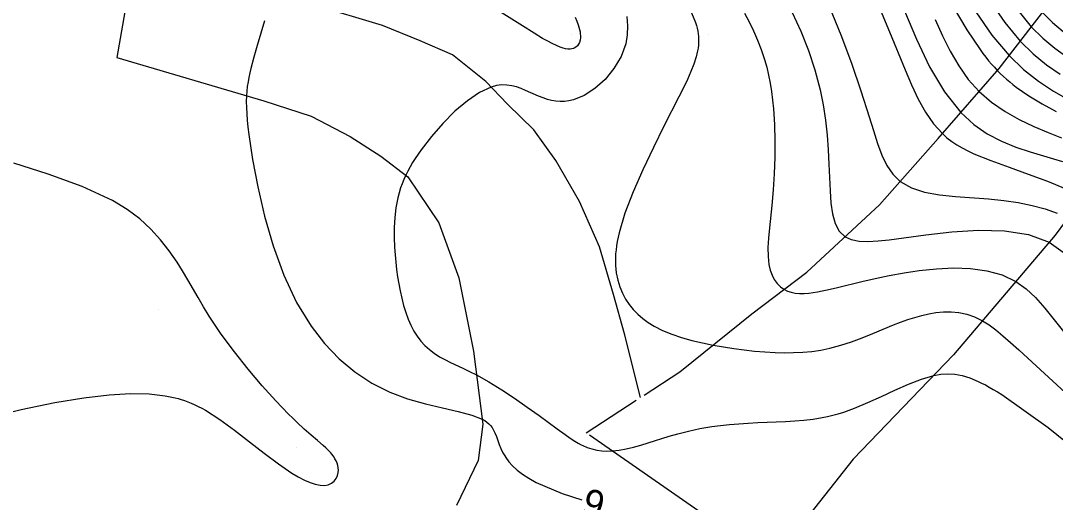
# Model space of a CAD drawing. Extents: x 2602990 to 2605851, y 618069 to 619180.
# Drawn here: x 2603950 to 2604025.2, y 618726 to 618761 of the extents above; entities that cross this region are included whole.
import ezdxf

# ---------------------------------------------------------------- set-up
doc = ezdxf.new("R2010")
doc.units = 0
for name, color, linetype in [('DTM Contours Major', 7, 'Continuous'), ('DTM Contours Major Text', 7, 'Continuous'), ('DTM Contours Minor', 7, 'Continuous'), ('Exist DTM QL2 LIDAR Elevation Point', 7, 'Continuous'), ('PH Exist DTM Breakline', 7, 'Continuous')]:
    doc.layers.add(name, color=color, linetype=linetype)

msp = doc.modelspace()

# ---------------------------------------------------------------- linework, layer by layer
at = {"layer": 'DTM Contours Major'}
for points in [[(2603990.294, 618761.259), (2603990.417, 618760.973), (2603990.516, 618760.706), (2603990.574, 618760.526), (2603990.62, 618760.357), (2603990.654, 618760.196), (2603990.677, 618760.045), (2603990.688, 618759.904), (2603990.687, 618759.771), (2603990.666, 618759.59), (2603990.62, 618759.429), (2603990.552, 618759.29), (2603990.465, 618759.174), (2603990.359, 618759.08), (2603990.238, 618759.011), (2603990.181, 618758.988), (2603990.061, 618758.957), (2603989.93, 618758.942), (2603989.78, 618758.946), (2603989.609, 618758.97), (2603989.424, 618759.015), (2603989.202, 618759.089), (2603988.934, 618759.198), (2603988.64, 618759.337), (2603988.309, 618759.511), (2603987.936, 618759.721), (2603987.311, 618760.096), (2603986.461, 618760.625), (2603984.532, 618761.847)], [(2604019.449, 618761.651), (2604020.628, 618759.958), (2604021.877, 618758.477), (2604022.93, 618757.465), (2604024.01, 618756.607), (2604025.101, 618755.882), (2604026.187, 618755.27)], [(2603967.707, 618761.004), (2603967.419, 618760.094), (2603967.154, 618759.212), (2603966.915, 618758.359), (2603966.705, 618757.538), (2603966.628, 618757.209), (2603966.558, 618756.882), (2603966.496, 618756.555), (2603966.445, 618756.225), (2603966.406, 618755.889), (2603966.381, 618755.544), (2603966.369, 618755.129), (2603966.377, 618754.695), (2603966.401, 618754.24), (2603966.44, 618753.762), (2603966.494, 618753.259), (2603966.559, 618752.727), (2603966.825, 618750.923), (2603967.2, 618748.915), (2603967.695, 618746.788), (2603968.325, 618744.622), (2603969.1, 618742.503), (2603970.033, 618740.512), (2603970.207, 618740.195), (2603971.08, 618738.799), (2603972.052, 618737.542), (2603973.118, 618736.428), (2603974.271, 618735.462), (2603975.506, 618734.648), (2603976.815, 618733.992), (2603978.107, 618733.513), (2603979.405, 618733.144), (2603980.652, 618732.848), (2603981.793, 618732.589), (2603982.772, 618732.331), (2603983.532, 618732.039), (2603983.721, 618731.932), (2603983.885, 618731.818), (2603984.026, 618731.696), (2603984.147, 618731.568), (2603984.251, 618731.432), (2603984.341, 618731.29), (2603984.466, 618731.04), (2603984.572, 618730.773), (2603984.773, 618730.198), (2603984.893, 618729.895), (2603985.041, 618729.584), (2603985.173, 618729.355), (2603985.248, 618729.241), (2603985.474, 618728.939), (2603985.751, 618728.636), (2603986.082, 618728.332), (2603986.474, 618728.029), (2603986.932, 618727.729), (2603987.46, 618727.432), (2603989.353, 618726.62), (2603990.791, 618726.161)]]:
    msp.add_lwpolyline(points, dxfattribs=at)
at = {"layer": 'DTM Contours Minor'}
for points in [[(2604020.515, 618762.386), (2604021.568, 618760.862), (2604022.684, 618759.519), (2604023.626, 618758.593), (2604024.596, 618757.799), (2604025.582, 618757.119)], [(2603998.772, 618761.582), (2603999.067, 618760.872), (2603999.133, 618760.661), (2603999.187, 618760.454), (2603999.23, 618760.249), (2603999.26, 618760.045), (2603999.279, 618759.843), (2603999.287, 618759.641), (2603999.283, 618759.435), (2603999.268, 618759.226), (2603999.241, 618759.016), (2603999.204, 618758.803), (2603999.156, 618758.586), (2603999.097, 618758.365), (2603998.932, 618757.852), (2603998.721, 618757.309), (2603998.468, 618756.732), (2603998.178, 618756.118), (2603997.854, 618755.463), (2603996.766, 618753.327), (2603995.99, 618751.777), (2603995.223, 618750.171), (2603994.517, 618748.565), (2603993.924, 618747.014), (2603993.494, 618745.575), (2603993.421, 618745.255), (2603993.361, 618744.945), (2603993.312, 618744.643), (2603993.275, 618744.349), (2603993.249, 618744.063), (2603993.234, 618743.784), (2603993.24, 618743.206), (2603993.295, 618742.66), (2603993.398, 618742.142), (2603993.547, 618741.653), (2603993.74, 618741.191), (2603993.975, 618740.755), (2603994.232, 618740.37), (2603994.524, 618740.006), (2603994.852, 618739.666), (2603995.215, 618739.349), (2603995.613, 618739.057), (2603996.047, 618738.79), (2603996.668, 618738.477), (2603997.339, 618738.204), (2603998.051, 618737.966), (2603998.795, 618737.76), (2603999.559, 618737.579), (2604000.335, 618737.421), (2604001.091, 618737.285), (2604001.847, 618737.166), (2604002.602, 618737.065), (2604003.355, 618736.984), (2604004.104, 618736.922), (2604004.848, 618736.882), (2604005.524, 618736.864), (2604006.195, 618736.869), (2604006.862, 618736.9), (2604007.525, 618736.961), (2604008.185, 618737.055), (2604008.842, 618737.188), (2604009.63, 618737.401), (2604010.413, 618737.66), (2604011.19, 618737.951), (2604011.958, 618738.261), (2604012.716, 618738.575), (2604013.462, 618738.878), (2604013.985, 618739.08), (2604014.503, 618739.266), (2604015.016, 618739.432), (2604015.526, 618739.575), (2604016.034, 618739.692), (2604016.542, 618739.778), (2604017.103, 618739.833), (2604017.665, 618739.838), (2604018.23, 618739.784), (2604018.797, 618739.663), (2604019.369, 618739.465), (2604019.945, 618739.182), (2604020.423, 618738.881), (2604020.915, 618738.518), (2604021.432, 618738.093), (2604021.985, 618737.608), (2604022.583, 618737.064), (2604023.237, 618736.462), (2604026.284, 618733.679)], [(2604002.616, 618761.56), (2604002.958, 618760.924), (2604003.28, 618760.269), (2604003.576, 618759.596), (2604003.845, 618758.904), (2604004.081, 618758.191), (2604004.239, 618757.629), (2604004.376, 618757.054), (2604004.494, 618756.463), (2604004.593, 618755.856), (2604004.673, 618755.23), (2604004.737, 618754.584), (2604004.806, 618753.449), (2604004.832, 618752.273), (2604004.821, 618751.076), (2604004.776, 618749.878), (2604004.703, 618748.698), (2604004.606, 618747.557), (2604004.438, 618745.942), (2604004.371, 618745.197), (2604004.333, 618744.503), (2604004.338, 618743.862), (2604004.399, 618743.28), (2604004.492, 618742.873), (2604004.625, 618742.506), (2604004.794, 618742.18), (2604004.997, 618741.899), (2604005.232, 618741.662), (2604005.495, 618741.473), (2604005.748, 618741.346), (2604006.021, 618741.254), (2604006.313, 618741.194), (2604006.626, 618741.166), (2604006.958, 618741.165), (2604007.31, 618741.19), (2604007.619, 618741.229), (2604007.943, 618741.283), (2604008.282, 618741.35), (2604008.637, 618741.428), (2604009.398, 618741.61), (2604011.161, 618742.041), (2604012.136, 618742.265), (2604013.162, 618742.48), (2604014.231, 618742.674), (2604015.336, 618742.838), (2604016.584, 618742.968), (2604017.838, 618743.024), (2604019.071, 618742.983), (2604020.255, 618742.82), (2604021.364, 618742.513), (2604022.37, 618742.038), (2604023.108, 618741.512), (2604023.795, 618740.865), (2604024.47, 618740.107), (2604025.167, 618739.246), (2604025.924, 618738.291)], [(2604006.086, 618761.612), (2604006.712, 618760.247), (2604007.27, 618758.846), (2604007.747, 618757.42), (2604008.127, 618755.983), (2604008.347, 618754.876), (2604008.51, 618753.775), (2604008.628, 618752.686), (2604008.711, 618751.615), (2604008.769, 618750.569), (2604008.853, 618748.621), (2604008.917, 618747.747), (2604009.031, 618746.953), (2604009.221, 618746.264), (2604009.515, 618745.704), (2604009.938, 618745.296), (2604010.397, 618745.086), (2604010.956, 618744.978), (2604011.606, 618744.953), (2604012.341, 618744.992), (2604013.155, 618745.08), (2604015.812, 618745.434), (2604017.711, 618745.645), (2604019.648, 618745.763), (2604021.534, 618745.721), (2604023.279, 618745.454), (2604024.794, 618744.895), (2604025.821, 618744.185)], [(2604008.809, 618761.999), (2604009.635, 618759.968), (2604010.404, 618757.917), (2604011.099, 618755.913), (2604011.704, 618754.024), (2604012.009, 618753.019), (2604012.307, 618752.086), (2604012.624, 618751.237), (2604012.987, 618750.485), (2604013.424, 618749.84), (2604013.962, 618749.317), (2604014.771, 618748.851), (2604015.731, 618748.539), (2604016.808, 618748.343), (2604017.966, 618748.221), (2604020.387, 618748.047), (2604021.485, 618747.933), (2604022.549, 618747.778), (2604023.562, 618747.577), (2604024.511, 618747.326), (2604025.379, 618747.019)], [(2604012.491, 618761.83), (2604013.178, 618760.194), (2604014.305, 618757.437), (2604014.779, 618756.334), (2604015.271, 618755.302), (2604015.798, 618754.356), (2604016.378, 618753.514), (2604017.026, 618752.79), (2604017.359, 618752.496), (2604017.711, 618752.228), (2604018.082, 618751.981), (2604018.474, 618751.753), (2604018.887, 618751.539), (2604019.321, 618751.335), (2604020.554, 618750.829), (2604021.889, 618750.343), (2604023.276, 618749.856), (2604024.667, 618749.345), (2604026.014, 618748.787)], [(2604014.26, 618761.732), (2604015.131, 618759.652), (2604016.097, 618757.651), (2604017.169, 618755.838), (2604018.357, 618754.323), (2604019.3, 618753.455), (2604020.293, 618752.77), (2604021.319, 618752.233), (2604022.362, 618751.809), (2604023.403, 618751.464), (2604025.102, 618750.97), (2604025.766, 618750.769)], [(2604017.814, 618762.001), (2604018.795, 618760.346), (2604019.769, 618758.9), (2604019.976, 618758.62), (2604020.182, 618758.352), (2604020.389, 618758.095), (2604020.597, 618757.849), (2604020.807, 618757.613), (2604021.02, 618757.388), (2604021.239, 618757.168), (2604021.463, 618756.957), (2604021.691, 618756.753), (2604021.923, 618756.557), (2604022.16, 618756.367), (2604022.402, 618756.182), (2604023.322, 618755.545), (2604024.291, 618754.956), (2604025.291, 618754.411)], [(2604022.503, 618761.759), (2604023.492, 618760.562), (2604024.33, 618759.728), (2604025.198, 618759.003), (2604026.087, 618758.374)], [(2604024.3, 618761.605), (2604025.035, 618760.866), (2604025.801, 618760.215)], [(2603994.057, 618761.3), (2603994.112, 618760.631), (2603994.089, 618759.976), (2603993.978, 618759.333), (2603993.64, 618758.398), (2603993.127, 618757.524), (2603992.48, 618756.74), (2603991.744, 618756.079), (2603990.96, 618755.571), (2603990.171, 618755.248), (2603989.842, 618755.173), (2603989.52, 618755.134), (2603989.204, 618755.129), (2603988.895, 618755.153), (2603988.592, 618755.204), (2603988.295, 618755.28), (2603987.967, 618755.388), (2603987.645, 618755.516), (2603986.688, 618755.939), (2603986.365, 618756.069), (2603986.03, 618756.183), (2603985.688, 618756.27), (2603985.334, 618756.322), (2603984.967, 618756.331), (2603984.584, 618756.287), (2603984.182, 618756.182), (2603983.344, 618755.791), (2603982.458, 618755.187), (2603981.556, 618754.419), (2603980.673, 618753.535), (2603979.84, 618752.585), (2603979.093, 618751.618), (2603978.87, 618751.303), (2603978.661, 618750.991), (2603978.466, 618750.683), (2603978.285, 618750.377), (2603978.119, 618750.073), (2603977.969, 618749.772), (2603977.829, 618749.461), (2603977.706, 618749.151), (2603977.597, 618748.842), (2603977.395, 618748.125), (2603977.255, 618747.405), (2603977.169, 618746.685), (2603977.128, 618745.966), (2603977.126, 618745.25), (2603977.155, 618744.539), (2603977.193, 618743.991), (2603977.244, 618743.449), (2603977.308, 618742.914), (2603977.384, 618742.386), (2603977.471, 618741.866), (2603977.57, 618741.355), (2603977.688, 618740.818), (2603977.822, 618740.295), (2603977.974, 618739.792), (2603978.148, 618739.31), (2603978.345, 618738.854), (2603978.57, 618738.427), (2603978.81, 618738.053), (2603979.077, 618737.706), (2603979.371, 618737.385), (2603979.694, 618737.09), (2603980.045, 618736.819), (2603980.425, 618736.572), (2603980.811, 618736.357), (2603981.223, 618736.152), (2603982.123, 618735.736), (2603982.609, 618735.506), (2603983.12, 618735.249), (2603984.019, 618734.746), (2603984.955, 618734.17), (2603985.899, 618733.549), (2603986.821, 618732.913), (2603987.693, 618732.29), (2603988.99, 618731.334), (2603989.575, 618730.906), (2603989.937, 618730.653), (2603990.284, 618730.429), (2603990.511, 618730.294), (2603990.737, 618730.174), (2603990.851, 618730.118), (2603991.181, 618729.977), (2603991.52, 618729.865), (2603991.87, 618729.782), (2603992.233, 618729.729), (2603992.612, 618729.708), (2603993.008, 618729.719), (2603993.5, 618729.775), (2603994.014, 618729.87), (2603994.541, 618729.996), (2603995.076, 618730.144), (2603995.61, 618730.305), (2603997.139, 618730.783), (2603997.77, 618730.966), (2603998.162, 618731.07), (2603998.561, 618731.168), (2603998.966, 618731.259), (2603999.38, 618731.343), (2603999.805, 618731.419), (2604000.241, 618731.488), (2604000.873, 618731.57), (2604001.527, 618731.639), (2604002.201, 618731.696), (2604002.888, 618731.742), (2604003.587, 618731.78), (2604005.614, 618731.867), (2604006.279, 618731.906), (2604006.945, 618731.962), (2604007.614, 618732.041), (2604008.286, 618732.151), (2604008.671, 618732.231), (2604009.058, 618732.323), (2604009.447, 618732.428), (2604009.84, 618732.548), (2604010.237, 618732.682), (2604010.64, 618732.831), (2604011.605, 618733.235), (2604012.589, 618733.687), (2604013.575, 618734.147), (2604014.55, 618734.579), (2604015.496, 618734.944), (2604016.399, 618735.203), (2604016.912, 618735.292), (2604017.417, 618735.324), (2604017.927, 618735.295), (2604018.456, 618735.198), (2604019.016, 618735.028), (2604019.62, 618734.779), (2604019.88, 618734.654), (2604020.149, 618734.516), (2604020.43, 618734.364), (2604020.721, 618734.197), (2604021.024, 618734.016), (2604021.338, 618733.821), (2604024.717, 618731.429), (2604028.778, 618728.163)], [(2604016.505, 618761.083), (2604017.035, 618759.911), (2604017.599, 618758.785), (2604018.215, 618757.721), (2604018.905, 618756.739), (2604019.689, 618755.855), (2604020.594, 618755.07), (2604021.584, 618754.393), (2604022.622, 618753.81), (2604023.675, 618753.308), (2604024.709, 618752.874), (2604025.69, 618752.494)], [(2603942.895, 618730.956), (2603949.996, 618732.728), (2603952.444, 618733.233), (2603954.561, 618733.588), (2603956.386, 618733.804), (2603957.955, 618733.893), (2603959.305, 618733.866), (2603960.473, 618733.733), (2603960.718, 618733.689), (2603960.956, 618733.64), (2603961.189, 618733.585), (2603961.417, 618733.525), (2603961.641, 618733.458), (2603961.863, 618733.385), (2603962.118, 618733.292), (2603962.371, 618733.189), (2603962.624, 618733.076), (2603962.878, 618732.953), (2603963.134, 618732.819), (2603963.392, 618732.674), (2603964.437, 618732.008), (2603965.516, 618731.227), (2603966.606, 618730.387), (2603967.681, 618729.549), (2603968.715, 618728.77), (2603969.684, 618728.108), (2603970.155, 618727.828), (2603970.598, 618727.598), (2603971.012, 618727.42), (2603971.394, 618727.295), (2603971.742, 618727.226), (2603972.053, 618727.215), (2603972.334, 618727.265), (2603972.571, 618727.37), (2603972.764, 618727.521), (2603972.912, 618727.708), (2603973.014, 618727.923), (2603973.068, 618728.156), (2603973.077, 618728.319), (2603973.065, 618728.485), (2603973.033, 618728.653), (2603972.981, 618728.821), (2603972.912, 618728.989), (2603972.824, 618729.155), (2603972.759, 618729.262), (2603972.686, 618729.368), (2603972.606, 618729.473), (2603972.52, 618729.578), (2603972.329, 618729.785), (2603972.158, 618729.952), (2603971.972, 618730.121), (2603971.557, 618730.476), (2603971.089, 618730.871), (2603970.589, 618731.309), (2603970.042, 618731.812), (2603969.751, 618732.091), (2603969.449, 618732.389), (2603968.519, 618733.354), (2603967.526, 618734.454), (2603966.509, 618735.655), (2603965.504, 618736.922), (2603964.547, 618738.22), (2603963.677, 618739.515), (2603963.257, 618740.196), (2603962.862, 618740.865), (2603962.108, 618742.172), (2603961.73, 618742.809), (2603961.337, 618743.436), (2603960.766, 618744.267), (2603960.133, 618745.073), (2603959.421, 618745.848), (2603958.614, 618746.585), (2603957.695, 618747.278), (2603956.647, 618747.922), (2603954.435, 618748.949), (2603951.964, 618749.844), (2603949.444, 618750.654)]]:
    msp.add_lwpolyline(points, dxfattribs=at)
at = {"layer": 'Exist DTM QL2 LIDAR Elevation Point'}
for p, q in [((2603990, 618760), (2603990, 618760)), ((2604000, 618760), (2604000, 618760)), ((2603960, 618740), (2603960, 618740)), ((2603970, 618740), (2603970, 618740)), ((2603970, 618730), (2603970, 618730))]:
    msp.add_line(p, q, dxfattribs=at)
at = {"layer": 'PH Exist DTM Breakline'}
for points in [[(2603995.315, 618733.78), (2603997.93, 618735.482), (2604003.148, 618739.689), (2604007.148, 618742.729), (2604012.453, 618747.609), (2604016.718, 618752.435), (2604021.145, 618757.532), (2604030.137, 618769.14), (2604037.276, 618777.855), (2604037.938, 618778.417)], [(2604046.584, 618769.513), (2604028.995, 618750.493), (2604025.241, 618745.421), (2604017.836, 618736.698), (2604010.541, 618729.111), (2604004.643, 618721.649)], [(2603958.216, 618765.553), (2603956.957, 618758.339), (2603967.637, 618755.171), (2603971.086, 618754.068), (2603973.938, 618752.583), (2603976.151, 618751.152), (2603978.131, 618749.648), (2603980.384, 618746.303), (2603981.845, 618742.304), (2603982.897, 618736.986), (2603983.58, 618731.66), (2603983.232, 618729.033), (2603981.656, 618725.742)], [(2603995.059, 618733.614), (2603993.888, 618738.224), (2603993.089, 618741.096), (2603992.075, 618744.567), (2603990.629, 618747.862), (2603988.887, 618750.848), (2603987.295, 618753.065), (2603985.375, 618754.939), (2603983.796, 618756.585), (2603981.37, 618758.516), (2603979.031, 618759.542), (2603976.288, 618760.66), (2603971.252, 618762.166)], [(2603991.104, 618731.039), (2603994.733, 618733.401)], [(2603991.334, 618730.88), (2604004.643, 618721.649)]]:
    msp.add_lwpolyline(points, dxfattribs=at)

# ---------------------------------------------------------------- texts
at = {"layer": 'DTM Contours Major Text'}
msp.add_text('6', height=2, rotation=164.28774, dxfattribs=at).set_placement((2603992.646, 618726.648))

doc.saveas('drawing.dxf')
